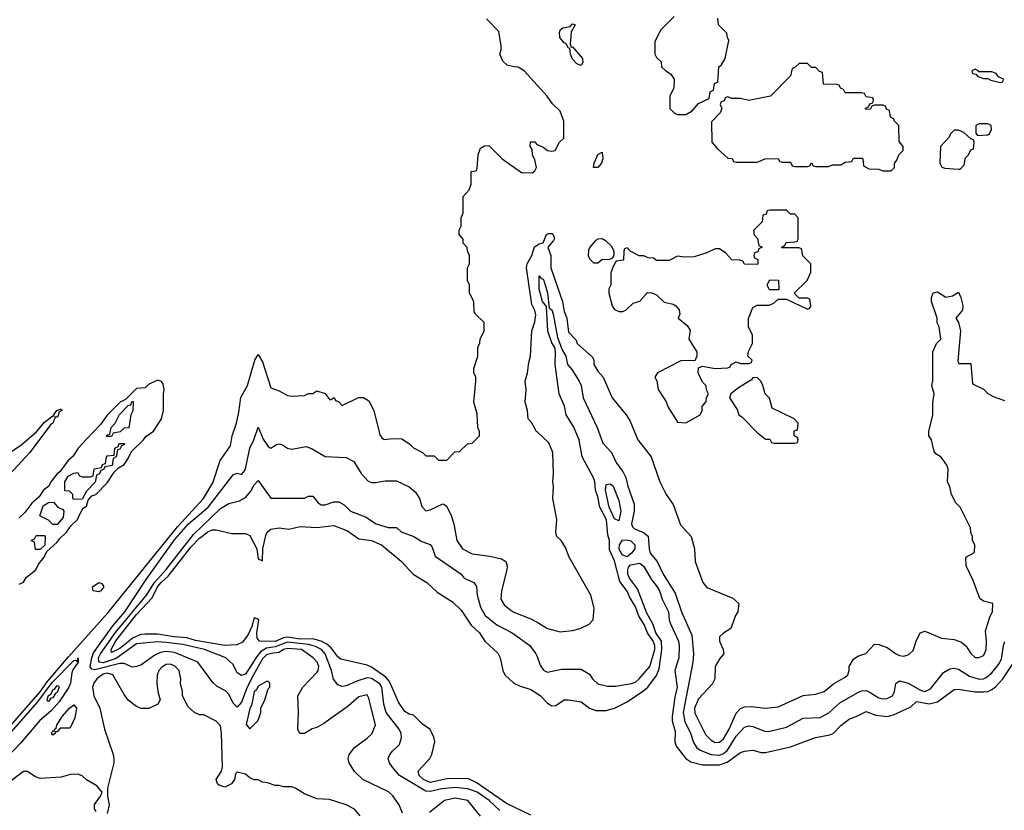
# Model space of a CAD drawing. Header units: inches. Extents: x 2348352 to 2479776, y 460422 to 613655.
# Tile 444 of 590: x 2417532 to 2422229, y 580343 to 584114. Entities that reach past the tile are written whole.
import ezdxf

# ---------------------------------------------------------------- set-up
doc = ezdxf.new("R2010")
doc.units = ezdxf.units.IN
doc.header["$MEASUREMENT"] = 0
doc.layers.add('C4518', color=7, linetype='Continuous')
doc.layers.add('C4528', color=7, linetype='Continuous')

msp = doc.modelspace()

# ---------------------------------------------------------------- linework, layer by layer
at = {"layer": 'C4518', "color": 4}
for points, elevation in [([(2420000, 583802.5), (2419938, 583870), (2419910, 583888), (2419888.9, 583888.9), (2419858, 583898), (2419836.4, 583916.4), (2419822, 583950), (2419828.7, 583970), (2419828.7, 583990), (2419818, 584058), (2419758.6, 584118.6)], 76), ([(2417444.4, 580695.6), (2417630, 580907.8), (2417663.5, 580956.5), (2417764.2, 581075.8), (2417953.8, 581286.2), (2418285.3, 581694.7), (2418408.9, 581830), (2418454.1, 581905.9), (2418488.8, 582011.2), (2418538.2, 582081.8), (2418545.6, 582130), (2418565.6, 582190), (2418577.2, 582242.8), (2418587.2, 582312.8), (2418618, 582370), (2418653.2, 582490), (2418670, 582518), (2418690, 582482), (2418730, 582358), (2418770, 582344.7), (2418810, 582322), (2418830, 582318), (2418890, 582322), (2418910, 582332), (2418930, 582332), (2418950, 582344.7), (2418990, 582332), (2419010, 582302), (2419018, 582302), (2419032.7, 582312.7), (2419038, 582298), (2419052.7, 582292.7), (2419070, 582274), (2419148.4, 582311.6), (2419171.6, 582311.6), (2419196.9, 582296.9), (2419222, 582250), (2419250, 582134), (2419259.8, 582119.8), (2419270, 582111.3), (2419310, 582116), (2419354.8, 582114.8), (2419391.1, 582091.1), (2419410, 582072), (2419454, 582050), (2419470, 582034), (2419510, 582034), (2419530, 582014), (2419570, 582014), (2419607.3, 582052.7), (2419630, 582054), (2419668.4, 582091.6), (2419690, 582094), (2419726, 582130), (2419726, 582150), (2419718, 582170), (2419714.6, 582234.6), (2419698, 582290), (2419708.7, 582390), (2419708, 582410), (2419698, 582430), (2419698, 582450), (2419718, 582510), (2419718, 582550), (2419727.3, 582572.7), (2419728, 582590), (2419748, 582630), (2419748, 582670), (2419706, 582710), (2419700.4, 582720.4), (2419698, 582770), (2419678, 582810), (2419678, 582850), (2419668, 582870), (2419668, 582930), (2419678, 582950), (2419678, 582990), (2419668, 583010), (2419667.3, 583027.3), (2419648.4, 583048.4), (2419647.3, 583067.3), (2419628, 583090), (2419628, 583110), (2419638, 583130), (2419638, 583170), (2419647.3, 583192.7), (2419648.4, 583271.6), (2419676.4, 583303.6), (2419686, 583330), (2419686, 583390), (2419710, 583394), (2419714.6, 583405.4), (2419719, 583470), (2419730, 583502), (2419750, 583512), (2419770, 583514), (2419834, 583450), (2419926, 583386), (2419976.4, 583383.6), (2419990, 583394), (2419998, 583410), (2419990, 583446), (2419978, 583470), (2419976.4, 583496.4), (2419968, 583510), (2419968.4, 583531.6), (2419990, 583531.3), (2419999.6, 583519.6), (2420000, 583519.4)], 76), ([(2420000, 582148.1), (2419998, 582150), (2419973.6, 582193.6), (2419958, 582210), (2419955.3, 582250), (2419944, 582290), (2419949, 582350), (2419944, 582390), (2419955.3, 582430), (2419960.2, 582479.8), (2419968.7, 582510), (2419975.3, 582630), (2419990, 582674), (2419994, 582706), (2419990, 582728), (2419975.3, 582755.3), (2419949.4, 582930), (2419952.6, 582950), (2419975.1, 582990), (2419988.5, 583031.5), (2420000, 583039.3)], 72), ([(2417530, 581422), (2417550, 581432), (2417565.2, 581454.8), (2417608.7, 581490), (2417622, 581518), (2417648, 581550), (2417662, 581578), (2417710, 581622), (2417721.2, 581638.8), (2417755.3, 581670), (2417778, 581702), (2417808, 581730), (2417820.2, 581759.8), (2417835.3, 581784.7), (2417850, 581794), (2417858, 581822), (2417876.4, 581843.6), (2417895.3, 581850), (2417950, 581904.7), (2417983.1, 581956.9), (2418003.1, 581976.9), (2418030, 581992), (2418050, 582022), (2418064.7, 582055.3), (2418122, 582110), (2418133.6, 582126.4), (2418170, 582152), (2418208.7, 582210), (2418218, 582250), (2418218, 582330), (2418222, 582350), (2418216.4, 582376.4), (2418208.4, 582388.4), (2418190, 582395.3), (2418146.4, 582373.6), (2418130, 582358), (2418090, 582355.3), (2418036.9, 582303.1), (2418012, 582290), (2417950, 582228.7), (2417916.8, 582183.2), (2417850, 582114), (2417811.3, 582070), (2417787.3, 582032.7), (2417761, 582010), (2417722.8, 581957.2), (2417710, 581948.7), (2417681, 581910), (2417670.9, 581889.1), (2417646, 581870), (2417622.8, 581837.2), (2417590, 581808.7), (2417556.8, 581763.2), (2417530, 581739)], 84), ([(2417490, 582052.7), (2417535.9, 582084.1), (2417611.5, 582148.5), (2417650, 582194), (2417690, 582224.7), (2417696.4, 582223.6), (2417695.3, 582230), (2417709.6, 582250.4), (2417730, 582258), (2417733.4, 582250), (2417718, 582242), (2417717.3, 582230), (2417710, 582219), (2417702, 582218), (2417690.3, 582190), (2417678.8, 582181.2), (2417580.2, 582050), (2417290, 581736.8)], 76), ([(2419358, 580330), (2419342, 580370), (2419312.1, 580412.1), (2419291.5, 580431.5), (2419168.7, 580490), (2419130, 580528), (2419104, 580570), (2419099, 580590), (2419104, 580610), (2419130, 580642.8), (2419190, 580686.8), (2419211.5, 580708.5), (2419229.4, 580750), (2419198, 580878), (2419190, 580894), (2419150, 580885.2), (2419099.5, 580840.5), (2418983.4, 580756.6), (2418950, 580739), (2418927.3, 580732.7), (2418890, 580709), (2418868.7, 580710), (2418859, 580730), (2418862.7, 580810), (2418859.3, 580890), (2418882.7, 580930), (2418950, 581000.7), (2418956.2, 581010), (2418958.7, 581030), (2418951.5, 581050), (2418931.8, 581070), (2418876, 581110), (2418810, 581115.5), (2418790, 581109.7), (2418770, 581096.4), (2418730, 581091.5), (2418710, 581084.4), (2418690, 581065.1), (2418647.6, 580990), (2418617.5, 580930), (2418590, 580858.4), (2418570, 580836), (2418550, 580854), (2418530, 580897.2), (2418513.1, 580913.1), (2418474, 580934), (2418453.4, 580953.4), (2418381.2, 581050), (2418270, 581095.4), (2418230, 581101.1), (2418203.2, 581096.8), (2418176, 581084), (2418110, 581036), (2418090, 581029.4), (2418070, 581026.6), (2418030, 581042.9), (2418010, 581043.1), (2417890, 581013.5), (2417876.6, 581016.6), (2417868.3, 581028.3), (2417875.5, 581070), (2417884.9, 581095.1), (2417977, 581223), (2418033.3, 581290), (2418135.5, 581444.5), (2418270, 581632.9), (2418337.4, 581710), (2418431.6, 581790), (2418550, 581944), (2418570, 581951), (2418590, 581944.7), (2418602, 581958), (2418610, 581972), (2418629.6, 582070), (2418649.6, 582110), (2418670, 582171), (2418693.7, 582113.7), (2418718, 582078), (2418730, 582071.3), (2418753.6, 582086.4), (2418770, 582091), (2418786.4, 582086.4), (2418810, 582071), (2418830, 582066), (2418898, 582078), (2418927.5, 582067.5), (2418990, 582031), (2419090, 582026), (2419126.4, 582006.4), (2419161, 581950), (2419193.7, 581913.7), (2419210, 581906.8), (2419230, 581906.8), (2419275.3, 581915.3), (2419330, 581914.8), (2419390, 581886), (2419420.7, 581860.7), (2419438.8, 581830), (2419450, 581792), (2419470, 581771.3), (2419490, 581776), (2419550, 581804.7), (2419559.8, 581799.8), (2419570, 581792), (2419590.6, 581750), (2419603, 581710), (2419618, 581630), (2419644, 581590), (2419690, 581566), (2419775.5, 581555.5), (2419830, 581542.8), (2419851, 581530), (2419857.3, 581510), (2419856.3, 581490), (2419830.7, 581390), (2419828, 581350), (2419843.9, 581323.9), (2419870, 581300.7), (2419890, 581288), (2419970, 581257.3), (2420000, 581239.9)], 72), ([(2419822.4, 580342.4), (2419771.3, 580390), (2419715.1, 580430), (2419670, 580446.4), (2419610, 580452.8), (2419546.3, 580446.3), (2419490, 580432.4), (2419470, 580434.6), (2419343.7, 580510), (2419309.4, 580550), (2419296, 580570), (2419289.3, 580590), (2419297.2, 580610), (2419310, 580626), (2419343.2, 580656.8), (2419353.2, 580690), (2419352.3, 580710), (2419342.7, 580730), (2419281.1, 580810), (2419269.7, 580850), (2419259.8, 580930), (2419250, 580947.3), (2419210, 580972.6), (2419190, 580974.7), (2419140.6, 580959.4), (2419090, 580937.2), (2419070, 580934), (2419050, 580942), (2419029.6, 580969.6), (2419019.7, 581010), (2418990, 581089.5), (2418971.5, 581110), (2418943.9, 581123.9), (2418910, 581134.7), (2418810, 581144.6), (2418750, 581123), (2418710, 581117.2), (2418681.4, 581098.6), (2418662.6, 581077.4), (2418610, 580992.3), (2418590, 580986), (2418570, 580999), (2418550, 581039), (2418515.3, 581070), (2418414, 581110), (2418310, 581134), (2418230, 581144), (2418190, 581146.8), (2418090, 581137.1), (2417991.9, 581068.1), (2417930, 581047.1), (2417912.7, 581050), (2417910, 581055.3), (2417908.4, 581070), (2417917.5, 581090), (2417989.1, 581190.9), (2418136.8, 581370), (2418174.5, 581430), (2418230, 581491.4), (2418361.6, 581658.4), (2418490, 581783.1), (2418530, 581806.4), (2418580.2, 581819.8), (2418610, 581836), (2418634.2, 581865.8), (2418650, 581896), (2418670, 581916), (2418730, 581832), (2418890, 581832), (2418910, 581842), (2418930, 581842), (2418956, 581810), (2418970, 581800.7), (2418990, 581800.5), (2419030, 581815.3), (2419054.6, 581814.6), (2419080.3, 581800.3), (2419110, 581770.6), (2419182.4, 581742.4), (2419232, 581710), (2419290, 581692), (2419330, 581692), (2419351.3, 581671.3), (2419412, 581650), (2419450, 581624.7), (2419490, 581611.3), (2419499.1, 581599.1), (2419514.8, 581554.8), (2419638, 581470), (2419652, 581450), (2419698, 581430), (2419710.6, 581410.6), (2419714, 581370), (2419730, 581312), (2419753, 581273), (2419808.5, 581228.5), (2419881, 581190), (2419966, 581130), (2419994.8, 581090), (2420000, 581076.2)], 68), ([(2419970, 580319.8), (2419855, 580375), (2419710, 580475.3), (2419670, 580495.4), (2419570, 580493.7), (2419490, 580475.6), (2419458, 580490), (2419437, 580510), (2419432.7, 580530), (2419489.4, 580590), (2419498, 580610), (2419512.3, 580670), (2419508.4, 580691.6), (2419490, 580728.7), (2419453.4, 580753.4), (2419410, 580797.2), (2419390, 580801.2), (2419370, 580814), (2419338.7, 580858.7), (2419296.9, 580956.9), (2419278.1, 580978.1), (2419210, 581026.2), (2419190, 581035.6), (2419064.4, 581064.4), (2419050, 581075.6), (2419018.2, 581118.2), (2418996.5, 581136.5), (2418970, 581150.8), (2418930, 581161.4), (2418870, 581160.2), (2418810, 581168.7), (2418790, 581165.7), (2418750, 581148), (2418675.3, 581150), (2418665.1, 581165.1), (2418662.7, 581190), (2418672.3, 581250), (2418670, 581255.3), (2418650, 581262), (2418639.3, 581220.7), (2418620.9, 581179.1), (2418595.1, 581144.9), (2418567.2, 581132.8), (2418510, 581129.8), (2418370, 581154), (2418330, 581165.3), (2418268.7, 581170), (2418190, 581183.8), (2418130, 581184.2), (2418110, 581181.5), (2418073.6, 581166.4), (2418010, 581115.6), (2417970, 581095.3), (2417967.7, 581110), (2417990, 581152.4), (2418090, 581276.5), (2418164, 581356), (2418190, 581408.7), (2418206.5, 581430), (2418239.8, 581460.2), (2418350, 581600.8), (2418390, 581640.9), (2418430, 581672.2), (2418450, 581680.5), (2418470, 581680.5), (2418543.4, 581663.4), (2418610, 581663), (2418630, 581654.8), (2418662.8, 581590), (2418670, 581542), (2418690, 581534), (2418692.3, 581590), (2418705.6, 581654.4), (2418712.7, 581670), (2418730, 581684.9), (2418770, 581690.3), (2418815.3, 581684.7), (2418870, 581697.1), (2418950, 581692.7), (2419030, 581702), (2419096.1, 581676.1), (2419150, 581638.8), (2419210, 581630.6), (2419258.8, 581610), (2419352, 581532), (2419409.1, 581469.1), (2419474, 581430), (2419523.5, 581383.5), (2419597.5, 581337.5), (2419637.7, 581297.7), (2419686.1, 581226.1), (2419725.2, 581190), (2419751.7, 581150), (2419812.3, 581092.3), (2419823.6, 581070), (2419836.4, 581010), (2419846.4, 580990), (2419890, 580950.4), (2419916.7, 580936.7), (2419970, 580919.5), (2420000, 580900.8)], 64), ([(2417469.1, 580690), (2417618.8, 580861.2), (2417686.4, 580953.6), (2417790, 581057.6), (2417798.8, 581058.8), (2417807.3, 581052.7), (2417810.4, 581070.4), (2417810.4, 581050), (2417786, 581014), (2417781, 580999), (2417774, 580950), (2417766.2, 580930), (2417720, 580860), (2417681.7, 580818.3), (2417628.6, 580771.4), (2417535.8, 580664.2), (2417262.7, 580377.3)], 72), ([(2419156.5, 580316.5), (2419130, 580348.7), (2419089.1, 580369.1), (2419010, 580395.3), (2418950, 580398), (2418890, 580422), (2418850, 580448), (2418830, 580455.3), (2418790, 580455.3), (2418770, 580462), (2418750, 580462), (2418714.6, 580474.6), (2418690, 580478), (2418670, 580488), (2418650, 580488), (2418630, 580498), (2418610, 580515.3), (2418570, 580526), (2418562, 580518), (2418556, 580490), (2418542, 580470), (2418510, 580453.2), (2418483.2, 580463.2), (2418475.3, 580470), (2418469.4, 580490), (2418495.3, 580530), (2418499, 580550), (2418495.1, 580710), (2418490, 580746), (2418470, 580768), (2418410, 580798), (2418390, 580798), (2418366, 580810), (2418336.4, 580836.4), (2418308.9, 580888.9), (2418308.7, 580910), (2418299, 580950), (2418301.2, 580970), (2418292.3, 581010), (2418270, 581031.8), (2418250, 581040.7), (2418230, 581038.4), (2418210, 581026), (2418196.3, 581010), (2418187.5, 580987.5), (2418186.8, 580950), (2418191.3, 580910), (2418202, 580870), (2418191.1, 580848.9), (2418148.4, 580828.4), (2418111.6, 580828.4), (2418090, 580838), (2418049.4, 580869.4), (2418030, 580895.3), (2417976, 580990), (2417950, 580997.7), (2417930, 580992.8), (2417899.3, 580970), (2417885.5, 580950), (2417879.1, 580930), (2417885.5, 580890), (2417914, 580830), (2417936, 580730), (2417978, 580610), (2417981, 580590), (2417981, 580570), (2417951.6, 580448.4), (2417951.3, 580410), (2417958.8, 580370), (2417950, 580328)], 76), ([(2417897.5, 580337.5), (2417889.4, 580350), (2417889.4, 580370.6), (2417918, 580410), (2417926, 580430), (2417900.4, 580460.4), (2417850, 580488), (2417830, 580508), (2417810, 580515.3), (2417774.6, 580514.6), (2417730, 580502), (2417630, 580495.3), (2417604.7, 580504.7), (2417570, 580528.7), (2417550, 580529), (2417460.3, 580459.7)], 76), ([(2419730, 580315.3), (2419669.5, 580389.5), (2419610, 580401.6), (2419558, 580390), (2419487.7, 580332.3)], 72)]:
    msp.add_lwpolyline(points, dxfattribs=dict(at, elevation=elevation))
for points, elevation in [([(2417946, 582126), (2417950, 582134), (2417962, 582138), (2417968, 582170), (2417988, 582190), (2418008.7, 582231.3), (2418050, 582274), (2418062, 582278), (2418067.3, 582292.7), (2418072.7, 582292.7), (2418071.3, 582248.7), (2418062, 582230), (2418052.7, 582167.3), (2418030, 582166), (2418012, 582148), (2417978, 582142), (2417970, 582126)], 84), ([(2417790, 581826), (2417786, 581830), (2417786, 581850), (2417770, 581866), (2417747.3, 581867.3), (2417748, 581910), (2417763.1, 581936.9), (2417790, 581952), (2417810, 581954), (2417818, 581938), (2417830, 581934), (2417870, 581934), (2417882, 581938), (2417887.3, 581972.7), (2417922, 581978), (2417927.3, 581992.7), (2417942, 581998), (2417946, 582030), (2417950, 582034), (2417982, 582038), (2417986, 582070), (2418002, 582078), (2418007.3, 582092.7), (2418032.7, 582092.7), (2418030, 582086), (2418018, 582082), (2418010, 582066), (2417998, 582062), (2417992, 582030), (2417978, 582022), (2417972.7, 581987.3), (2417938, 581982), (2417934, 581970), (2417918, 581962), (2417912, 581948), (2417898, 581942), (2417891.6, 581908.4), (2417850, 581866), (2417830, 581828)], 84), ([(2417690, 581706), (2417670, 581728), (2417628.4, 581748.4), (2417644.7, 581795.3), (2417670, 581812), (2417692.7, 581812.7), (2417714, 581790), (2417738, 581778), (2417742, 581770), (2417739.6, 581740.4), (2417710, 581706)], 84), ([(2417607.3, 581587.3), (2417602, 581622), (2417586, 581630), (2417602, 581638), (2417610, 581654), (2417650, 581654), (2417654, 581650), (2417652, 581608), (2417630, 581588)], 84), ([(2417910, 581384.9), (2417882.9, 581390), (2417878.9, 581410), (2417910, 581429.1), (2417924.4, 581424.4), (2417933, 581410), (2417919.6, 581390)], 76), ([(2418718, 580958), (2418710, 580958), (2418670, 580935.3), (2418662, 580918), (2418650, 580909), (2418637.5, 580842.5), (2418630, 580828.7), (2418612, 580752), (2418630, 580732), (2418668, 580770), (2418674.6, 580785.4), (2418682, 580810), (2418682, 580830), (2418702, 580870), (2418718, 580922), (2418726, 580930), (2418726, 580950)], 76), ([(2417670, 580862.9), (2417664.4, 580864.4), (2417663.6, 580870), (2417670, 580890.3), (2417681.7, 580898.3), (2417690, 580918.7), (2417698.2, 580921.8), (2417710, 580939.3), (2417717.6, 580937.6), (2417720.5, 580930), (2417710, 580904.7), (2417701.2, 580898.8), (2417690, 580880.5), (2417681.1, 580878.9)], 68), ([(2417690, 580702), (2417684, 580710), (2417690, 580722), (2417698, 580722), (2417698, 580730), (2417705.6, 580734.4), (2417709.4, 580750), (2417734.5, 580790), (2417770, 580830.7), (2417790, 580846), (2417802.8, 580830), (2417800.5, 580810), (2417795.3, 580784.7), (2417776.3, 580743.7), (2417770, 580735.3), (2417725.4, 580734.6), (2417710, 580718), (2417702, 580718), (2417702, 580710)], 72)]:
    msp.add_lwpolyline(points, close=True, dxfattribs=dict(at, elevation=elevation))
at = {"layer": 'C4528', "color": 4}
for points, elevation in [([(2420654, 584130), (2420590, 584066), (2420562, 584010), (2420562, 583950), (2420570, 583934), (2420592.7, 583912.7), (2420594, 583890), (2420614, 583870), (2420636.9, 583856.9), (2420654, 583830), (2420652, 583790), (2420634, 583750), (2420634, 583690), (2420654, 583670), (2420670, 583662), (2420710, 583662), (2420740.4, 583679.6), (2420770, 583714), (2420822, 583738), (2420826, 583770), (2420842, 583778), (2420846, 583810), (2420862, 583818), (2420868, 583890), (2420880.4, 583899.6), (2420898, 583930), (2420915.3, 584015.3), (2420908, 584030), (2420906, 584050), (2420866, 584090), (2420862, 584122)], 76), ([(2420000, 583519.4), (2420030, 583506), (2420050, 583491), (2420070, 583486.8), (2420086, 583490), (2420108, 583530), (2420128, 583550), (2420128, 583630), (2420110, 583678), (2420073.6, 583713.6), (2420049.1, 583749.1), (2420000, 583802.5)], 76), ([(2420000, 583039.3), (2420010, 583046), (2420029.4, 583050.6), (2420046, 583090), (2420054, 583094), (2420074.4, 583094.4), (2420081, 583081), (2420082.8, 583070), (2420078.5, 583061.5), (2420052, 583030), (2420066, 582990), (2420066.4, 582930), (2420121.6, 582770), (2420130, 582722), (2420142, 582690), (2420150, 582624.7), (2420186, 582586), (2420192, 582570), (2420265.4, 582505.4), (2420271, 582490), (2420271, 582470), (2420290, 582438), (2420316, 582410), (2420358, 582310), (2420424.7, 582230), (2420442, 582202), (2420481, 582110), (2420544.7, 582030), (2420586, 581910), (2420616, 581850), (2420650, 581802), (2420685.2, 581705.2), (2420736, 581650), (2420750.8, 581590), (2420754.8, 581530), (2420790.6, 581430.6), (2420810, 581406), (2420934.4, 581354.4), (2420962, 581330), (2420958, 581290), (2420947.1, 581272.9), (2420924.7, 581210), (2420890, 581189), (2420871, 581170), (2420870.7, 581150), (2420887.3, 581110), (2420890.8, 581090), (2420872.1, 581067.9), (2420850.5, 581030), (2420847.7, 580970), (2420835.8, 580944.2), (2420770, 580875.1), (2420752, 580830), (2420753.4, 580806.6), (2420804.4, 580704.4), (2420830, 580678), (2420850, 580666.4), (2420870, 580668.2), (2420890, 580683.8), (2420917.3, 580730), (2420950, 580807.3), (2420971.5, 580828.5), (2420990, 580837.1), (2421021, 580839), (2421090, 580830.6), (2421150, 580837.3), (2421270, 580890.6), (2421330, 580897.3), (2421369.4, 580910.6), (2421414.2, 580945.8), (2421470, 580978), (2421482, 580990), (2421488.7, 581010), (2421489, 581030), (2421510, 581064.7), (2421530, 581078), (2421568.9, 581091.1), (2421610, 581136), (2421630, 581134.8), (2421670, 581119.1), (2421710, 581090.8), (2421730, 581081), (2421750, 581078), (2421773.6, 581086.4), (2421794.6, 581105.4), (2421808, 581150), (2421828, 581190), (2421850, 581198), (2421930, 581164.7), (2421990, 581158), (2422025.4, 581145.4), (2422046.8, 581126.8), (2422070, 581092), (2422090, 581072), (2422110, 581072), (2422130, 581082), (2422135.3, 581090), (2422142, 581110), (2422144, 581150), (2422140.2, 581199.8), (2422162, 581270), (2422173.2, 581290), (2422174, 581330), (2422130, 581341.2), (2422112.9, 581352.9), (2422080.2, 581440.2), (2422048, 581510), (2422046, 581550), (2422087.3, 581572.7), (2422088, 581610), (2422078, 581630), (2422078, 581650), (2422068.9, 581668.9), (2422068, 581690), (2422018, 581790), (2421998, 581810), (2421978, 581850), (2421970, 581886), (2421958, 581910), (2421962, 581970), (2421955.3, 581990), (2421928.4, 582028.4), (2421903.1, 582043.1), (2421894.6, 582054.6), (2421882, 582110), (2421868.7, 582130), (2421868.7, 582150), (2421888.7, 582230), (2421888.9, 582288.9), (2421895.3, 582330), (2421884, 582370), (2421888.9, 582391.1), (2421888, 582530), (2421906, 582570), (2421926, 582590), (2421918, 582650), (2421908.9, 582668.9), (2421908.7, 582690), (2421882, 582770), (2421882, 582790), (2421890, 582811.3), (2421910, 582816), (2421950, 582791), (2421982, 582798), (2422010, 582814), (2422022, 582790), (2422030.8, 582750.8), (2422030.6, 582729.4), (2421998, 582690), (2422010.8, 582670.8), (2422020.7, 582630), (2422007.9, 582487.9), (2422010, 582474), (2422070, 582474), (2422078, 582378), (2422130, 582352), (2422150, 582332), (2422176.9, 582316.9), (2422230, 582298)], 72), ([(2420000, 581076.2), (2420015.3, 581035.3), (2420031.1, 581011.1), (2420050, 581002), (2420116.9, 581016.9), (2420210, 581016), (2420250, 580992), (2420264.7, 580970), (2420290, 580946.8), (2420335.5, 580935.5), (2420374.9, 580934.9), (2420450, 580947.7), (2420470, 580955.3), (2420487.6, 580970), (2420537.4, 581030), (2420562, 581110), (2420562.4, 581130), (2420554.2, 581150), (2420527.1, 581190), (2420510.9, 581230), (2420485.1, 581270), (2420470, 581314), (2420440.9, 581360.9), (2420430, 581388), (2420394.5, 581434.5), (2420370, 581533.2), (2420345.1, 581585.1), (2420345.1, 581630), (2420338, 581658), (2420331, 581729), (2420299.1, 581790), (2420290, 581839), (2420278.9, 581870), (2420276, 581910), (2420270, 581929.2), (2420214.8, 582030), (2420200.5, 582110), (2420173.9, 582173.9), (2420139.1, 582230), (2420130.8, 582270.8), (2420105.7, 582330), (2420087.1, 582470), (2420088, 582530), (2420084.2, 582550), (2420070, 582572.7), (2420052.1, 582627.9), (2420045.8, 582745.8), (2420026, 582770), (2420010, 582828.7), (2420010, 582892), (2420020.5, 582880.5), (2420030, 582877.3), (2420032.9, 582870), (2420050, 582811.3), (2420058, 582738), (2420070, 582730.8), (2420077, 582710), (2420098.2, 582598.2), (2420119.9, 582539.9), (2420137.1, 582510), (2420145.5, 582470), (2420166.4, 582446.4), (2420201.6, 582390), (2420210.4, 582370), (2420220.4, 582310), (2420287.1, 582170), (2420314.7, 582094.7), (2420355.5, 582050), (2420378.8, 581998.8), (2420410, 581958.8), (2420424.4, 581930), (2420432.7, 581890), (2420463.7, 581803.7), (2420463.7, 581770), (2420450.5, 581710.5), (2420455.2, 581695.2), (2420465.3, 581685.3), (2420508.4, 581668.4), (2420530.4, 581650.4), (2420534.9, 581590), (2420540.5, 581570), (2420573.4, 581530), (2420601.6, 581470), (2420658.5, 581378.6), (2420689.2, 581289.2), (2420738.4, 581178.4), (2420746, 581090), (2420743, 581050), (2420697.7, 580810), (2420705.4, 580765.4), (2420730, 580716), (2420746.1, 580666.1), (2420761.8, 580641.8), (2420778.8, 580630), (2420830, 580610.2), (2420870, 580606.2), (2420890, 580613.8), (2420908.4, 580630), (2420950, 580696.4), (2420990, 580739.1), (2421010, 580745.5), (2421030, 580743), (2421090, 580719.3), (2421110, 580720.4), (2421190, 580740.4), (2421270, 580783), (2421350, 580785.5), (2421392.3, 580807.7), (2421444.2, 580855.8), (2421530, 580906), (2421550, 580913.4), (2421570, 580914), (2421590, 580906), (2421630, 580880.4), (2421650, 580874.4), (2421670, 580876.4), (2421696.2, 580890), (2421705.6, 580910), (2421712.3, 580947.7), (2421730, 580960.7), (2421770, 580950.4), (2421830, 580917), (2421850, 580910.4), (2421876.6, 580923.4), (2421938.6, 581001.4), (2421970, 581018), (2421990, 581020.5), (2422010, 581016.3), (2422063.4, 580983.4), (2422110, 580968.7), (2422130, 580970.4), (2422143.3, 580976.7), (2422170, 580999.3), (2422202, 581038), (2422215.7, 581064.3), (2422224.7, 581130), (2422231.3, 581148.7)], 68), ([(2420000, 581239.9), (2420050, 581210.8), (2420110, 581194.8), (2420170, 581201), (2420206, 581210), (2420248.4, 581231.6), (2420268, 581252), (2420273.2, 581306.8), (2420257.2, 581370), (2420154, 581550), (2420136.5, 581596.5), (2420115.3, 581630), (2420095.3, 581650), (2420089, 581670), (2420094, 581730), (2420075.3, 581830), (2420079, 581890), (2420075.3, 581910), (2420079, 581950), (2420075.3, 582050), (2420056, 582096), (2420000, 582148.1)], 72), ([(2420000, 580900.8), (2420017.3, 580890), (2420050, 580854.8), (2420070, 580842), (2420090, 580843), (2420130, 580870.8), (2420150, 580870.8), (2420210, 580861), (2420250.6, 580830.6), (2420279.8, 580819.8), (2420330, 580818.8), (2420370, 580831), (2420430, 580860.7), (2420510, 580914.4), (2420528.7, 580931.3), (2420570, 580986.4), (2420582.3, 581017.7), (2420595.7, 581110), (2420593.6, 581150), (2420567, 581190), (2420552.2, 581232.2), (2420524.2, 581284.3), (2420479.9, 581399.9), (2420440.9, 581450), (2420434, 581470), (2420432.8, 581490), (2420436.9, 581503.1), (2420446.6, 581513.4), (2420490, 581522.4), (2420510, 581506), (2420545, 581445), (2420573.7, 581410), (2420584.2, 581390), (2420597, 581350), (2420627.3, 581290), (2420630.4, 581250), (2420637.6, 581230), (2420674.6, 581150), (2420678.3, 581130), (2420676.5, 581070), (2420658.2, 581010), (2420669.1, 580930), (2420656.7, 580883.3), (2420644.7, 580790), (2420644.9, 580770), (2420658.6, 580718.6), (2420658, 580670), (2420664.4, 580650), (2420710.3, 580590.3), (2420734.4, 580574.4), (2420790, 580560.4), (2420870, 580559.5), (2420906.6, 580573.4), (2420970, 580618.8), (2420990, 580626), (2421030, 580630.8), (2421070, 580618.8), (2421090, 580619.1), (2421210, 580646), (2421328, 580690), (2421397.2, 580702.8), (2421413.2, 580710), (2421450, 580747.3), (2421490, 580779.1), (2421522, 580790), (2421570, 580814.8), (2421616.4, 580796.4), (2421670, 580790.5), (2421700.7, 580799.3), (2421783.2, 580836.8), (2421810, 580862.8), (2421870, 580851.7), (2421910, 580861.3), (2421990, 580919.1), (2422010, 580920.5), (2422088.7, 580908.7), (2422130, 580908.7), (2422150, 580910.3), (2422170, 580919.5), (2422187.6, 580932.4), (2422221.6, 580970), (2422289.7, 581070.3)], 64)]:
    msp.add_lwpolyline(points, dxfattribs=dict(at, elevation=elevation))
for points, elevation in [([(2420163.6, 583983.6), (2420170, 583984.7), (2420216.3, 583930), (2420218.8, 583910), (2420210, 583895.3), (2420190, 583903.7), (2420170, 583926), (2420159.5, 583950), (2420156.4, 583976.4), (2420150, 583978), (2420139.1, 583999.1), (2420130, 584003.7), (2420109.6, 584030), (2420107.3, 584052.7), (2420112.7, 584067.3), (2420123.7, 584076.3), (2420158, 584082), (2420170, 584094.8), (2420182, 584090), (2420163, 584057), (2420158, 583998)], 72), ([(2421290, 583906), (2421250, 583906), (2421230, 583886), (2421218, 583882), (2421210, 583846), (2421114, 583750), (2421010, 583728.7), (2420970, 583738), (2420930, 583738), (2420910, 583746), (2420898, 583742), (2420892.7, 583727.3), (2420878, 583722), (2420874, 583710), (2420882, 583690), (2420874, 583670), (2420832.7, 583627.3), (2420834, 583530), (2420859.6, 583499.6), (2420910, 583454), (2420931.6, 583451.6), (2420938, 583438), (2420950, 583434), (2421050, 583434), (2421088.9, 583451.1), (2421150, 583452), (2421158, 583438), (2421170, 583434), (2421210, 583434), (2421218, 583418), (2421230, 583414), (2421290, 583414), (2421302, 583418), (2421310, 583432), (2421318, 583418), (2421330, 583414), (2421390, 583414), (2421410, 583422), (2421450, 583422), (2421470, 583434), (2421502, 583438), (2421510, 583454), (2421550, 583454), (2421554, 583450), (2421558, 583418), (2421583.6, 583403.6), (2421630, 583402), (2421650, 583394), (2421690, 583394), (2421706, 583410), (2421706, 583430), (2421716.4, 583443.6), (2421726, 583470), (2421746, 583490), (2421746, 583510), (2421727.3, 583532.7), (2421726, 583610), (2421706, 583630), (2421702, 583642), (2421686, 583650), (2421682, 583682), (2421667.3, 583687.3), (2421662, 583702), (2421650, 583706), (2421610, 583706), (2421598, 583702), (2421590, 583686), (2421567.3, 583687.3), (2421567.3, 583692.7), (2421582, 583698), (2421587.3, 583712.7), (2421602, 583718), (2421606, 583730), (2421602, 583742), (2421570, 583746), (2421562, 583762), (2421550, 583766), (2421470, 583766), (2421462, 583782), (2421447.3, 583787.3), (2421442, 583802), (2421430, 583806), (2421367.3, 583807.3), (2421362, 583862), (2421347.3, 583867.3), (2421330, 583886), (2421310, 583886)], 76), ([(2422090, 583878), (2422074, 583870), (2422078, 583858), (2422094, 583854), (2422103.6, 583843.6), (2422130, 583834), (2422150, 583834), (2422165.4, 583825.4), (2422210, 583814), (2422222, 583818), (2422226, 583830), (2422202, 583842), (2422190, 583858), (2422170, 583866), (2422106, 583866), (2422106, 583870)], 76), ([(2422150, 583618), (2422110, 583618), (2422094, 583610), (2422092.7, 583572.7), (2422102, 583562), (2422150, 583564.7), (2422158, 583570), (2422168, 583590), (2422166, 583610)], 76), ([(2422010, 583588), (2421990, 583588), (2421972, 583570), (2421966, 583554), (2421924.7, 583510), (2421922, 583430), (2421931.3, 583411.3), (2421946, 583406), (2422010, 583401), (2422018, 583402), (2422038, 583422), (2422044, 583456), (2422058, 583470), (2422070, 583494), (2422082, 583498), (2422086, 583530), (2422082, 583542), (2422070, 583546), (2422036.4, 583576.4)], 76), ([(2420290, 583409.6), (2420269.7, 583409.7), (2420272.7, 583430), (2420290, 583471), (2420310, 583482), (2420314.4, 583450), (2420307.3, 583430)], 72), ([(2421190, 583206), (2421110, 583206), (2421098, 583202), (2421092.7, 583187.3), (2421078, 583182), (2421074, 583150), (2421034, 583110), (2421034, 583090), (2421052, 583070), (2421058, 583038), (2421074, 583030), (2421058, 583022), (2421052.7, 583007.3), (2421038, 583002), (2421034, 582990), (2421038, 582978), (2421054, 582970), (2421054, 582950), (2421050, 582946), (2420990, 582948), (2420982, 582962), (2420967.3, 582967.3), (2420930, 582968.7), (2420900.4, 583000.4), (2420870, 583022), (2420850, 583022), (2420810, 583002), (2420750, 582984), (2420702, 582982), (2420670, 582986), (2420630, 582966), (2420570, 582966), (2420556.4, 582976.4), (2420530, 582978), (2420510, 582988), (2420488, 582988), (2420448, 583008), (2420430, 583026), (2420418, 583022), (2420414, 583010), (2420412.7, 582967.3), (2420378, 582962), (2420363.6, 582936.4), (2420352.7, 582907.3), (2420352, 582850), (2420342, 582830), (2420342, 582810), (2420358, 582750), (2420370, 582732), (2420390, 582722), (2420410, 582722), (2420426, 582730), (2420458, 582762), (2420490, 582772), (2420527.3, 582812.7), (2420548, 582812), (2420570, 582802), (2420606.4, 582766.4), (2420650, 582758), (2420662, 582750), (2420678, 582730), (2420682, 582710), (2420674, 582690), (2420716, 582656), (2420730, 582634), (2420724.7, 582590), (2420762, 582530), (2420762, 582510), (2420752.7, 582487.3), (2420690, 582488), (2420574, 582430), (2420562, 582410), (2420571.6, 582391.6), (2420578, 582350), (2420615.3, 582295.3), (2420626.4, 582266.4), (2420670, 582194), (2420710, 582192), (2420730, 582202), (2420778, 582230), (2420788, 582250), (2420788, 582270), (2420807.3, 582292.7), (2420808.4, 582311.6), (2420818, 582330), (2420808.4, 582348.4), (2420807.3, 582367.3), (2420790, 582386), (2420768, 582430), (2420770, 582454), (2420790, 582462), (2420850, 582451.3), (2420910, 582454), (2420922, 582458), (2420926, 582470), (2420950, 582482), (2420970, 582474), (2421010, 582474), (2421022, 582478), (2421026, 582490), (2421006, 582510), (2421008.4, 582531.6), (2421028, 582570), (2421028, 582610), (2421008.9, 582648.9), (2421008.9, 582688.9), (2421030, 582742), (2421050, 582752), (2421107.3, 582752.7), (2421130, 582762), (2421150, 582782), (2421190, 582782), (2421290, 582734), (2421302, 582738), (2421306, 582750), (2421302, 582782), (2421290, 582786), (2421250, 582786), (2421226, 582810), (2421288, 582870), (2421306, 582910), (2421306, 582950), (2421268.4, 582988.4), (2421262, 583022), (2421250, 583026), (2421170, 583026), (2421166, 583030), (2421182, 583038), (2421188.4, 583051.6), (2421230, 583054), (2421242, 583058), (2421246, 583070), (2421246, 583170), (2421230, 583186), (2421210, 583186)], 76), ([(2420310, 583068.7), (2420290, 583068), (2420279.6, 583060.4), (2420252, 583030), (2420245.4, 583014.6), (2420244.7, 582990), (2420250, 582974), (2420270, 582954), (2420290, 582954), (2420308.9, 582971.1), (2420347.3, 582972.7), (2420362, 582978), (2420367.3, 582992.7), (2420368, 583010), (2420354.6, 583034.6), (2420330, 583058)], 76), ([(2421110, 582826), (2421106, 582830), (2421098, 582850), (2421110, 582874), (2421152.7, 582872.7), (2421154, 582830), (2421150, 582826)], 76), ([(2421050, 582408), (2421030, 582406), (2421023.6, 582396.4), (2420961.4, 582358.6), (2420924.7, 582330), (2420918, 582310), (2420955.3, 582255.3), (2420962, 582230), (2420978.8, 582218.8), (2421050, 582144.7), (2421090, 582114), (2421110, 582114), (2421118, 582098), (2421130, 582094), (2421230, 582094), (2421242, 582098), (2421246, 582110), (2421242, 582122), (2421226, 582130), (2421227.3, 582152.7), (2421242, 582158), (2421246, 582190), (2421226, 582210), (2421122, 582262), (2421108.9, 582308.9), (2421088, 582330), (2421078, 582370), (2421068, 582390)], 76), ([(2420390, 581724), (2420370, 581733.2), (2420343.5, 581790), (2420326, 581870), (2420330, 581897.3), (2420350, 581900.4), (2420363, 581890), (2420390, 581821), (2420400.3, 581770)], 64), ([(2420430, 581551.8), (2420410, 581559.6), (2420401.3, 581570), (2420392.4, 581590), (2420393.5, 581610), (2420408.5, 581631.5), (2420427, 581633), (2420448, 581628), (2420466, 581610), (2420467, 581590), (2420450, 581569.4)], 64)]:
    msp.add_lwpolyline(points, close=True, dxfattribs=dict(at, elevation=elevation))

doc.saveas('drawing.dxf')
